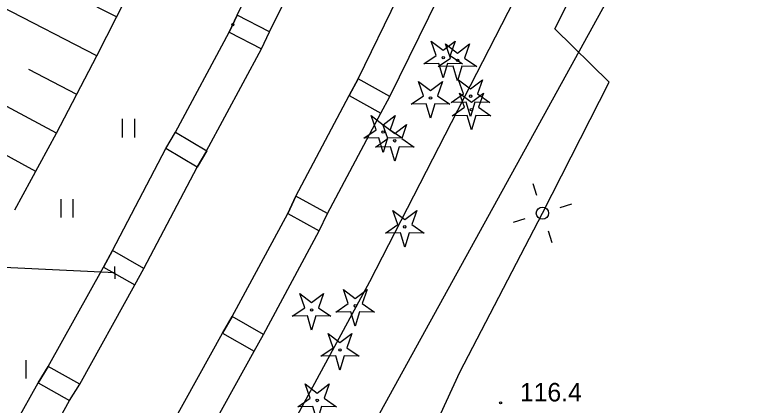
# Model space of a CAD drawing. Extents: x 6434771 to 6436222, y 5663454 to 5664782.
# Drawn here: x 6435547.41 to 6435577.75, y 5664058.62 to 5664074.46 of the extents above; entities that cross this region are included whole.
import ezdxf

# ---------------------------------------------------------------- set-up
doc = ezdxf.new("R2010")
doc.units = 0
for name, color, linetype in [('Warstwa 1', 7, 'Continuous'), ('Warstwa 10', 7, 'Continuous'), ('Warstwa 12', 7, 'Continuous'), ('Warstwa 13', 7, 'Continuous'), ('Warstwa 2', 7, 'Continuous'), ('Warstwa 20', 7, 'Continuous'), ('Warstwa 4', 7, 'Continuous'), ('Warstwa 5', 7, 'Continuous'), ('Warstwa 9', 7, 'Continuous')]:
    doc.layers.add(name, color=color, linetype=linetype)

msp = doc.modelspace()

# ---------------------------------------------------------------- linework, layer by layer
at = {"layer": 'Warstwa 1'}
for points in [[(6435556.099, 5664073.761), (6435557.42, 5664073.09), (6435557.742, 5664073.779), (6435556.425, 5664074.447)], [(6435560.986, 5664071.183), (6435562.267, 5664070.471), (6435562.625, 5664071.151), (6435561.342, 5664071.864)], [(6435553.921, 5664069.7), (6435555.198, 5664068.939), (6435554.804, 5664068.278), (6435553.527, 5664069.04)], [(6435558.482, 5664066.402), (6435559.757, 5664065.694), (6435560.096, 5664066.398), (6435558.82, 5664067.107)], [(6435550.997, 5664064.223), (6435552.279, 5664063.498), (6435552.644, 5664064.17), (6435551.368, 5664064.892)], [(6435555.836, 5664061.542), (6435557.12, 5664060.806), (6435557.503, 5664061.487), (6435556.222, 5664062.22)], [(6435548.35, 5664059.526), (6435549.624, 5664058.799), (6435550.036, 5664059.471), (6435548.753, 5664060.191)]]:
    msp.add_lwpolyline(points, close=True, dxfattribs=at)
at = {"layer": 'Warstwa 10'}
for p, q in [((6435550.735, 5664072.804), (6435552.33, 5664075.967)), ((6435551.533, 5664074.386), (6435549.588, 5664075.366)), ((6435550.735, 5664072.804), (6435546.852, 5664074.797)), ((6435549.093, 5664069.664), (6435550.735, 5664072.804)), ((6435549.914, 5664071.233), (6435547.972, 5664072.249)), ((6435549.093, 5664069.664), (6435545.209, 5664071.732)), ((6435547.404, 5664066.549), (6435549.093, 5664069.664)), ((6435548.249, 5664068.106), (6435546.303, 5664069.161))]:
    msp.add_line(p, q, dxfattribs=at)
for points in [[(6435564.015, 5664072.471), (6435564.517, 5664072.818), (6435564.315, 5664073.394), (6435564.8, 5664073.024), (6435565.285, 5664073.394), (6435565.083, 5664072.818), (6435565.585, 5664072.471), (6435564.975, 5664072.485), (6435564.8, 5664071.901), (6435564.625, 5664072.485)], [(6435564.597, 5664072.361), (6435565.099, 5664072.708), (6435564.897, 5664073.284), (6435565.382, 5664072.914), (6435565.867, 5664073.284), (6435565.665, 5664072.708), (6435566.167, 5664072.361), (6435565.557, 5664072.375), (6435565.382, 5664071.791), (6435565.207, 5664072.375)], [(6435563.499, 5664070.835), (6435564.001, 5664071.182), (6435563.799, 5664071.758), (6435564.284, 5664071.388), (6435564.769, 5664071.758), (6435564.567, 5664071.182), (6435565.069, 5664070.835), (6435564.459, 5664070.849), (6435564.284, 5664070.265), (6435564.109, 5664070.849)], [(6435565.126, 5664070.908), (6435565.628, 5664071.255), (6435565.426, 5664071.831), (6435565.911, 5664071.461), (6435566.396, 5664071.831), (6435566.194, 5664071.255), (6435566.696, 5664070.908), (6435566.086, 5664070.922), (6435565.911, 5664070.338), (6435565.736, 5664070.922)], [(6435565.161, 5664070.362), (6435565.663, 5664070.709), (6435565.461, 5664071.285), (6435565.946, 5664070.915), (6435566.431, 5664071.285), (6435566.229, 5664070.709), (6435566.731, 5664070.362), (6435566.121, 5664070.376), (6435565.946, 5664069.792), (6435565.771, 5664070.376)], [(6435561.574, 5664069.45), (6435562.076, 5664069.797), (6435561.874, 5664070.373), (6435562.359, 5664070.003), (6435562.844, 5664070.373), (6435562.642, 5664069.797), (6435563.144, 5664069.45), (6435562.534, 5664069.464), (6435562.359, 5664068.88), (6435562.184, 5664069.464)], [(6435562.044, 5664069.095), (6435562.546, 5664069.442), (6435562.344, 5664070.018), (6435562.829, 5664069.648), (6435563.314, 5664070.018), (6435563.112, 5664069.442), (6435563.614, 5664069.095), (6435563.004, 5664069.109), (6435562.829, 5664068.525), (6435562.654, 5664069.109)], [(6435562.452, 5664065.6), (6435562.954, 5664065.947), (6435562.752, 5664066.523), (6435563.237, 5664066.153), (6435563.722, 5664066.523), (6435563.52, 5664065.947), (6435564.022, 5664065.6), (6435563.412, 5664065.614), (6435563.237, 5664065.03), (6435563.062, 5664065.614)], [(6435560.443, 5664062.394), (6435560.945, 5664062.741), (6435560.743, 5664063.317), (6435561.228, 5664062.947), (6435561.713, 5664063.317), (6435561.511, 5664062.741), (6435562.013, 5664062.394), (6435561.403, 5664062.408), (6435561.228, 5664061.824), (6435561.053, 5664062.408)], [(6435558.671, 5664062.225), (6435559.173, 5664062.572), (6435558.971, 5664063.148), (6435559.456, 5664062.778), (6435559.941, 5664063.148), (6435559.739, 5664062.572), (6435560.241, 5664062.225), (6435559.631, 5664062.239), (6435559.456, 5664061.655), (6435559.281, 5664062.239)], [(6435559.822, 5664060.601), (6435560.324, 5664060.948), (6435560.122, 5664061.524), (6435560.607, 5664061.154), (6435561.092, 5664061.524), (6435560.89, 5664060.948), (6435561.392, 5664060.601), (6435560.782, 5664060.615), (6435560.607, 5664060.031), (6435560.432, 5664060.615)], [(6435558.897, 5664058.552), (6435559.399, 5664058.899), (6435559.197, 5664059.475), (6435559.682, 5664059.105), (6435560.167, 5664059.475), (6435559.965, 5664058.899), (6435560.467, 5664058.552), (6435559.857, 5664058.566), (6435559.682, 5664057.982), (6435559.507, 5664058.566)]]:
    msp.add_lwpolyline(points, close=True, dxfattribs=at)
for centre in [(6435564.8, 5664072.726), (6435565.382, 5664072.616), (6435564.284, 5664071.09), (6435565.911, 5664071.163), (6435565.946, 5664070.617), (6435562.359, 5664069.705), (6435562.829, 5664069.35), (6435563.237, 5664065.855), (6435561.228, 5664062.649), (6435559.456, 5664062.48), (6435560.607, 5664060.856), (6435559.682, 5664058.807)]:
    msp.add_circle(centre, 0.05, dxfattribs=at)
at = {"layer": 'Warstwa 12'}
for points in [[(6435554.4, 5664040.29), (6435555.237, 5664042.576), (6435557.85, 5664043.012), (6435560.597, 5664049.36), (6435565.468, 5664059.949), (6435568.83, 5664066.411), (6435571.54, 5664071.734), (6435569.336, 5664073.9), (6435574.347, 5664083.888), (6435579.805, 5664093.765), (6435581.708, 5664099.211), (6435587.702, 5664117.494), (6435589.081, 5664121.815), (6435590.394, 5664129.486), (6435592.115, 5664144.175), (6435592.288, 5664152.329), (6435593.379, 5664155.102)], [(6435589.944, 5664134.799), (6435589.791, 5664134.271), (6435588.233, 5664128.919), (6435581.44, 5664108.794), (6435578.284, 5664099.767), (6435573.712, 5664086.343), (6435573.582, 5664086.106), (6435573.454, 5664085.868), (6435568.958, 5664077.552), (6435561.799, 5664063.628), (6435555.383, 5664051.762), (6435555.255, 5664051.525)], [(6435523.931, 5664073.889), (6435540.439, 5664064.529), (6435551.474, 5664063.996)]]:
    msp.add_lwpolyline(points, dxfattribs=at)
at = {"layer": 'Warstwa 13'}
for centre in [(6435556.256, 5664074.069), (6435567.128, 5664058.709)]:
    msp.add_circle(centre, 0.045, dxfattribs=at)
at = {"layer": 'Warstwa 2'}
msp.add_circle((6435568.83, 5664066.411), 0.25, dxfattribs=at)
at = {"layer": 'Warstwa 20'}
for p, q in [((6435550.735, 5664072.804), (6435552.33, 5664075.967)), ((6435549.093, 5664069.664), (6435550.735, 5664072.804)), ((6435547.404, 5664066.549), (6435549.093, 5664069.664)), ((6435551.481, 5664063.746), (6435551.467, 5664064.246))]:
    msp.add_line(p, q, dxfattribs=at)
at = {"layer": 'Warstwa 4'}
for points in [[(6435579.596, 5664104.649), (6435577.123, 5664085.338), (6435558.197, 5664050.985)], [(6435568.6, 5664067.125), (6435568.447, 5664067.601)], [(6435569.544, 5664066.641), (6435570.02, 5664066.794)], [(6435568.116, 5664066.181), (6435567.64, 5664066.028)], [(6435569.06, 5664065.697), (6435569.213, 5664065.221)]]:
    msp.add_lwpolyline(points, dxfattribs=at)
at = {"layer": 'Warstwa 5'}
for p, q in [((6435556.425, 5664074.447), (6435558.486, 5664078.591)), ((6435562.625, 5664071.151), (6435564.799, 5664075.578)), ((6435556.099, 5664073.761), (6435556.425, 5664074.447)), ((6435553.921, 5664069.7), (6435556.099, 5664073.761)), ((6435562.267, 5664070.471), (6435562.625, 5664071.151)), ((6435551.77, 5664069.488), (6435551.77, 5664070.238)), ((6435552.27, 5664069.488), (6435552.27, 5664070.238)), ((6435560.096, 5664066.398), (6435562.267, 5664070.471)), ((6435553.527, 5664069.04), (6435553.921, 5664069.7)), ((6435551.368, 5664064.892), (6435553.527, 5664069.04)), ((6435549.276, 5664066.235), (6435549.276, 5664066.985)), ((6435549.776, 5664066.235), (6435549.776, 5664066.985)), ((6435559.757, 5664065.694), (6435560.096, 5664066.398)), ((6435557.503, 5664061.487), (6435559.757, 5664065.694)), ((6435550.997, 5664064.223), (6435551.368, 5664064.892)), ((6435548.753, 5664060.191), (6435550.997, 5664064.223)), ((6435557.12, 5664060.806), (6435557.503, 5664061.487)), ((6435554.885, 5664056.779), (6435557.12, 5664060.806)), ((6435547.865, 5664059.695), (6435547.865, 5664060.445)), ((6435548.35, 5664059.526), (6435548.753, 5664060.191)), ((6435546.139, 5664055.572), (6435548.35, 5664059.526))]:
    msp.add_line(p, q, dxfattribs=at)
at = {"layer": 'Warstwa 9'}
for p, q in [((6435557.742, 5664073.779), (6435559.802, 5664077.949)), ((6435561.342, 5664071.864), (6435563.467, 5664076.216)), ((6435557.42, 5664073.09), (6435557.742, 5664073.779)), ((6435555.184, 5664068.947), (6435557.42, 5664073.09)), ((6435560.986, 5664071.183), (6435561.342, 5664071.864)), ((6435558.82, 5664067.107), (6435560.986, 5664071.183)), ((6435554.804, 5664068.278), (6435555.198, 5664068.939)), ((6435555.184, 5664068.947), (6435555.198, 5664068.939)), ((6435552.644, 5664064.17), (6435554.804, 5664068.278)), ((6435558.482, 5664066.402), (6435558.82, 5664067.107)), ((6435556.222, 5664062.22), (6435558.482, 5664066.402)), ((6435552.279, 5664063.498), (6435552.644, 5664064.17)), ((6435550.036, 5664059.471), (6435552.279, 5664063.498)), ((6435555.836, 5664061.542), (6435556.222, 5664062.22)), ((6435553.585, 5664057.481), (6435555.836, 5664061.542)), ((6435549.624, 5664058.799), (6435550.036, 5664059.471)), ((6435547.406, 5664054.89), (6435549.624, 5664058.799))]:
    msp.add_line(p, q, dxfattribs=at)

# ---------------------------------------------------------------- texts
at = {"layer": 'Warstwa 13'}
msp.add_text('116.4', height=0.75, dxfattribs=at).set_placement((6435567.916, 5664058.767))

doc.saveas('drawing.dxf')
